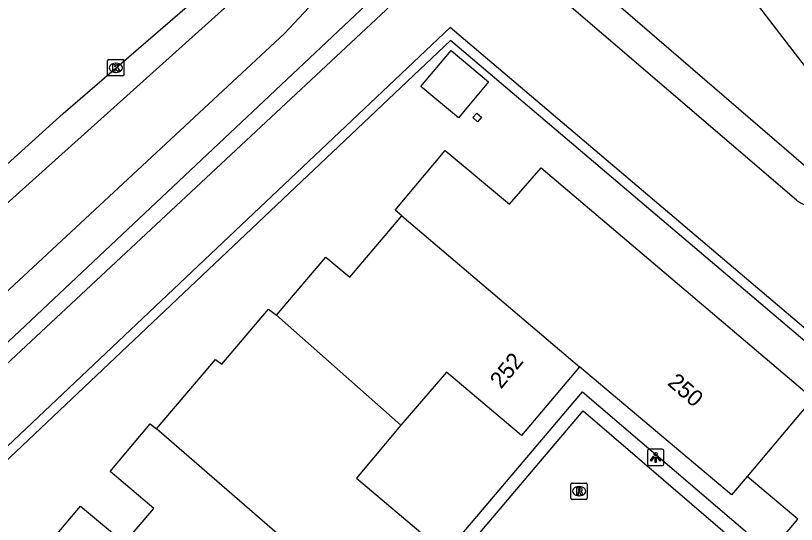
# Model space of a CAD drawing. Extents: x 156414 to 157775, y 382335 to 383765.
# Drawn here: x 157030.53 to 157078.15, y 382733.56 to 382764.6 of the extents above; entities that cross this region are included whole.
import ezdxf

# ---------------------------------------------------------------- set-up
doc = ezdxf.new("R2010")
doc.units = 0
for name, color, linetype in [('IMGEO_Groenvoorziening', 7, 'Continuous'), ('IMGEO_Haag', 7, 'Continuous'), ('IMGEO_Kolk', 7, 'Continuous'), ('IMGEO_Lichtpunt', 7, 'Continuous'), ('IMGEO_Muur', 7, 'Continuous'), ('IMGEO_Pand', 7, 'Continuous'), ('IMGEO_Pand_nummerreeks', 7, 'Continuous'), ('IMGEO_Rijbaan_lokaal_gesloten', 7, 'Continuous'), ('IMGEO_Rijbaan_lokaal_open', 7, 'Continuous'), ('IMGEO_Rioolput', 7, 'Continuous'), ('IMGEO_Voetpad_open', 7, 'Continuous'), ('IMGEO_Waterloop', 7, 'Continuous')]:
    doc.layers.add(name, color=color, linetype=linetype)

msp = doc.modelspace()

# ---------------------------------------------------------------- linework, layer by layer
at = {"layer": 'IMGEO_Groenvoorziening'}
for points in [[(156991.364, 382711.919), (157012.765, 382736.52), (157018.225, 382742.572), (157060.948, 382780.968)], [(157078.149, 382753.34), (157058.627, 382770.09), (157026.552, 382740.169), (157021.865, 382735.59), (157014.188, 382726.854), (156997.5, 382706.286), (156996.87, 382705.738), (156996.619, 382705.88)]]:
    msp.add_lwpolyline(points, dxfattribs=at)
msp.add_arc((157080.093, 382756.169), 3.432, 235.5098, 26.5474, dxfattribs=at)
at = {"layer": 'IMGEO_Haag'}
for points in [[(157083.499, 382631.489), (157100.998, 382616.771), (157155.234, 382680.544), (157057.039, 382763.88), (157024.771, 382733.376), (156998.927, 382703.165), (157017.374, 382687.547)], [(157083.884, 382631.949), (157100.928, 382617.614), (157154.388, 382680.475), (157057.061, 382763.075), (157025.206, 382732.962), (157021.009, 382728.308), (156999.775, 382703.233), (157017.757, 382688.01)]]:
    msp.add_lwpolyline(points, dxfattribs=at)
at = {"layer": 'IMGEO_Kolk'}
for p, q in [((157036.136, 382760.99), (157036.136, 382761.842)), ((157036.211, 382761.916), (157037.063, 382761.916)), ((157036.624, 382761.696), (157036.649, 382761.696)), ((157037.137, 382761.842), (157037.137, 382760.99)), ((157036.647, 382761.136), (157036.622, 382761.136)), ((157037.063, 382760.916), (157036.211, 382760.916))]:
    msp.add_line(p, q, dxfattribs=at)
for points in [[(157036.136, 382760.99), (157036.136, 382761.842)], [(157036.211, 382761.916), (157037.063, 382761.916)], [(157036.457, 382761.616), (157036.58, 382761.616), (157036.58, 382761.465), (157036.71, 382761.616), (157036.874, 382761.616), (157036.728, 382761.465), (157036.881, 382761.216), (157036.729, 382761.216), (157036.644, 382761.38), (157036.58, 382761.313), (157036.58, 382761.216), (157036.457, 382761.216), (157036.457, 382761.616)], [(157037.137, 382761.842), (157037.137, 382760.99)], [(157037.063, 382760.916), (157036.211, 382760.916)]]:
    msp.add_lwpolyline(points, dxfattribs=at)
for centre, start, end in [((157036.213, 382761.84), 91.552, 178.448), ((157036.213, 382761.84), 91.552, 178.448), ((157037.061, 382761.84), 1.552, 88.448), ((157037.061, 382761.84), 1.552, 88.448), ((157036.213, 382760.992), 181.552, 268.448), ((157036.213, 382760.992), 181.552, 268.448), ((157037.061, 382760.992), 271.552, 358.448), ((157037.061, 382760.992), 271.552, 358.448)]:
    msp.add_arc(centre, 0.0765, start, end, dxfattribs=at)
for centre, major_axis, ratio, start_param, end_param in [((157036.623, 382761.416), (-0.387, 0.002), 0.722429, 4.712389, 7.853982), ((157036.648, 382761.416), (-0.39, 0.002), 0.717154, 1.570796, 4.712389)]:
    msp.add_ellipse(centre, major_axis=major_axis, ratio=ratio, start_param=start_param, end_param=end_param, dxfattribs=at)
at = {"layer": 'IMGEO_Lichtpunt'}
for p, q in [((157069.068, 382738.049), (157069.068, 382737.242)), ((157069.068, 382738.049), (157069.068, 382737.242)), ((157069.97, 382738.144), (157069.162, 382738.144)), ((157069.97, 382738.144), (157069.162, 382738.144)), ((157070.064, 382737.242), (157070.064, 382738.049)), ((157070.064, 382737.242), (157070.064, 382738.049)), ((157069.162, 382737.148), (157069.97, 382737.148)), ((157069.162, 382737.148), (157069.97, 382737.148))]:
    msp.add_line(p, q, dxfattribs=at)
for points in [[(157069.442, 382737.713), (157069.481, 382737.685), (157069.293, 382737.423), (157069.255, 382737.45), (157069.442, 382737.713)], [(157069.544, 382737.665), (157069.591, 382737.665), (157069.591, 382737.343), (157069.544, 382737.343), (157069.544, 382737.665)], [(157069.654, 382737.685), (157069.692, 382737.712), (157069.879, 382737.45), (157069.84, 382737.422), (157069.654, 382737.685)]]:
    msp.add_lwpolyline(points, dxfattribs=at)
msp.add_circle((157069.567, 382737.847), 0.0994, dxfattribs=at)
for centre, start, end in [((157069.162, 382738.049), 90, 180), ((157069.162, 382738.049), 90, 180), ((157069.97, 382738.049), 0, 90), ((157069.97, 382738.049), 0, 90), ((157069.162, 382737.242), 180, 270), ((157069.162, 382737.242), 180, 270), ((157069.97, 382737.242), 270, 0), ((157069.97, 382737.242), 270, 360)]:
    msp.add_arc(centre, 0.0946, start, end, dxfattribs=at)
at = {"layer": 'IMGEO_Muur'}
for points in [[(157058.409, 382758.378), (157058.662, 382758.656), (157058.947, 382758.413)], [(157058.947, 382758.413), (157058.695, 382758.118), (157058.409, 382758.378)]]:
    msp.add_lwpolyline(points, dxfattribs=at)
at = {"layer": 'IMGEO_Pand'}
for points in [[(157055.249, 382760.276), (157057.092, 382762.473), (157059.375, 382760.559), (157057.532, 382758.361), (157055.249, 382760.276)], [(157058.409, 382758.378), (157058.662, 382758.656), (157058.947, 382758.413), (157058.695, 382758.118), (157058.409, 382758.378)], [(157054.074, 382752.376), (157053.679, 382752.727), (157056.735, 382756.371), (157060.643, 382753.094), (157062.576, 382755.314), (157078.93, 382741.433)], [(157046.449, 382746.313), (157049.453, 382749.853), (157050.912, 382748.639), (157054.074, 382752.376)], [(157054.074, 382752.376), (157064.926, 382743.164)], [(157039.127, 382739.396), (157042.712, 382743.612), (157043.107, 382743.333), (157045.947, 382746.681), (157046.449, 382746.313)], [(157054.029, 382739.609), (157046.449, 382746.313)], [(157064.926, 382743.164), (157061.378, 382738.976), (157056.799, 382742.854), (157054.029, 382739.609)], [(157075.139, 382736.476), (157074.191, 382735.352), (157064.926, 382743.164)], [(157079.156, 382741.241), (157075.139, 382736.476)], [(157032.292, 382732.062), (157034.48, 382734.664), (157037.174, 382732.434), (157038.947, 382734.522), (157036.29, 382736.78), (157038.724, 382739.7), (157039.127, 382739.396)], [(157052.15, 382728.081), (157039.127, 382739.396)], [(157054.029, 382739.609), (157051.319, 382736.383), (157055.897, 382732.505), (157052.15, 382728.081)], [(157079.434, 382730.931), (157077.287, 382732.742), (157078.235, 382733.866), (157075.139, 382736.476)]]:
    msp.add_lwpolyline(points, dxfattribs=at)
at = {"layer": 'IMGEO_Rijbaan_lokaal_gesloten'}
msp.add_lwpolyline([(157020.667, 382746.98), (157023.963, 382750), (157030.449, 382755.944), (157033.429, 382758.625), (157042.037, 382766.066)], dxfattribs=at)
at = {"layer": 'IMGEO_Rijbaan_lokaal_open'}
msp.add_lwpolyline([(157031.358, 382696.042), (157029.108, 382697.955), (157065.152, 382740.481), (157076.663, 382730.587), (157040.671, 382688.15), (157038.422, 382690.03)], dxfattribs=at)
at = {"layer": 'IMGEO_Rioolput'}
for p, q in [((157064.395, 382735.156), (157064.395, 382736.008)), ((157064.47, 382736.082), (157065.322, 382736.082)), ((157064.883, 382735.862), (157064.908, 382735.862)), ((157065.396, 382736.008), (157065.396, 382735.156)), ((157065.322, 382735.082), (157064.47, 382735.082)), ((157064.906, 382735.302), (157064.881, 382735.302))]:
    msp.add_line(p, q, dxfattribs=at)
for points in [[(157064.395, 382735.156), (157064.395, 382736.008)], [(157064.47, 382736.082), (157065.322, 382736.082)], [(157065.396, 382736.008), (157065.396, 382735.156)], [(157064.984, 382735.78), (157064.732, 382735.782), (157064.732, 382735.382)], [(157064.732, 382735.382), (157064.856, 382735.382), (157064.856, 382735.544), (157064.867, 382735.544)], [(157064.91, 382735.701), (157064.856, 382735.701), (157064.856, 382735.62)], [(157064.856, 382735.62), (157064.908, 382735.62)], [(157064.914, 382735.515), (157064.985, 382735.382), (157065.125, 382735.382), (157065.06, 382735.508)], [(157065.322, 382735.082), (157064.47, 382735.082)]]:
    msp.add_lwpolyline(points, dxfattribs=at)
for centre, radius, start, end in [((157064.472, 382736.006), 0.0765, 91.552, 178.448), ((157064.472, 382736.006), 0.0765, 91.552, 178.448), ((157065.32, 382736.006), 0.0765, 1.552, 88.448), ((157065.32, 382736.006), 0.0765, 1.552, 88.448), ((157064.866, 382735.491), 0.0533, 26.0293, 88.6989), ((157064.892, 382735.809), 0.19, 274.7715, 282.9687), ((157064.916, 382735.605), 0.0964, 77.0061, 93.1865), ((157064.93, 382735.662), 0.0378, 276.6634, 79.6772), ((157064.983, 382735.67), 0.109, 350.3612, 89.416), ((157064.981, 382735.67), 0.112, 277.5842, 350.9817), ((157064.965, 382735.455), 0.108, 29.5134, 73.7905), ((157064.472, 382735.158), 0.0765, 181.552, 268.448), ((157064.472, 382735.158), 0.0765, 181.552, 268.448), ((157065.32, 382735.158), 0.0765, 271.552, 358.448), ((157065.32, 382735.158), 0.0765, 271.552, 358.448)]:
    msp.add_arc(centre, radius, start, end, dxfattribs=at)
for centre, major_axis, ratio, start_param, end_param in [((157064.882, 382735.582), (-0.387, 0.002), 0.722429, 4.712389, 7.853982), ((157064.907, 382735.582), (-0.39, 0.002), 0.717154, 1.570796, 4.712389)]:
    msp.add_ellipse(centre, major_axis=major_axis, ratio=ratio, start_param=start_param, end_param=end_param, dxfattribs=at)
at = {"layer": 'IMGEO_Voetpad_open'}
msp.add_lwpolyline([(157030.846, 382695.439), (157028.026, 382697.895), (157065.098, 382741.643), (157077.821, 382730.77), (157040.747, 382687.119), (157037.92, 382689.412)], dxfattribs=at)
at = {"layer": 'IMGEO_Waterloop'}
msp.add_lwpolyline([(156994.491, 382709.359), (156996.189, 382707.831), (157010.245, 382724.136), (157017.039, 382731.652), (157022.177, 382737.512), (157030.075, 382744.688), (157057.124, 382770.209), (157059.077, 382772.332), (157078.865, 382755.262), (157080.691, 382754.964), (157081.795, 382755.771), (157081.497, 382757.852), (157069.183, 382773.86), (157062.984, 382778.361), (157060.011, 382777.512), (157046.933, 382763.499), (157019.417, 382737.937), (157009.565, 382726.981), (156994.491, 382709.359)], dxfattribs=at)

# ---------------------------------------------------------------- texts
at = {"layer": 'IMGEO_Pand_nummerreeks'}
for s, rotation, p in [('252', 50.4863, (157060.139, 382741.78)), ('250', 319.0278, (157070.23, 382742.115))]:
    msp.add_text(s, height=1, rotation=rotation, dxfattribs=at).set_placement(p)

doc.saveas('drawing.dxf')
